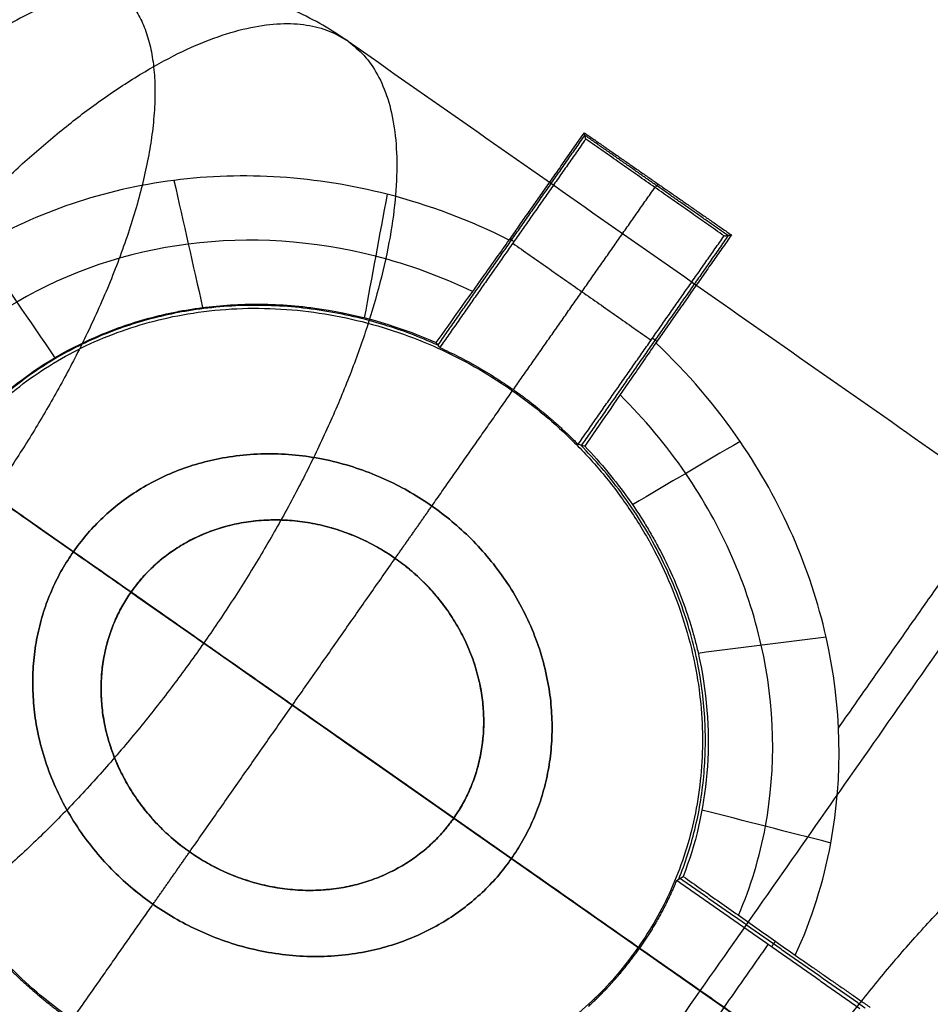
# Model space of a CAD drawing. Header units: millimetres. Extents: x -1267 to 1231, y -1283 to 1250.
# Tile 544 of 656: x -416.68 to -411.4, y -196.26 to -190.56. Entities that reach past the tile are written whole.
import ezdxf

# ---------------------------------------------------------------- set-up
doc = ezdxf.new("R2010")
doc.units = ezdxf.units.MM
doc.layers.add('Default', color=7, linetype='Continuous', true_color=0x000000)

msp = doc.modelspace()

# ---------------------------------------------------------------- linework, layer by layer
at = {"layer": 'Default'}
msp.add_line((-1180.1843, 341.1899, -435.6955), (-197.2019, -347.1018, -435.6955), dxfattribs=at)
for points, degree in [([(-976.2607, -413.645, -638.8215), (-688.6931, -2.9559, -638.8215), (-401.1255, 407.7332, -638.8215)], 2), ([(-975.4966, -412.5538, -638.2676), (-688.6931, -2.9559, -638.2676), (-401.8896, 406.6419, -638.2676)], 2), ([(-671.8497, -542.2997, -577.9155), (-423.9828, -188.3092, -577.9155), (-176.116, 165.6813, -577.9155)], 2), ([(-671.136, -540.9322, -577.3989), (-424.1465, -188.1947, -577.3989), (-177.1571, 164.5428, -577.3989)], 2), ([(-1261.5997, 141.8168, -453.3556), (-809.1524, -174.9902, -453.3556), (-356.7052, -491.7972, -453.3556)], 2), ([(-1260.125, 140.97, -453.8835), (-809.0658, -174.865, -453.8835), (-358.0066, -490.7001, -453.8835)], 2), ([(-430.6017, -524.3715, -481.8116), (-270.5261, -295.7598, -481.8116), (-110.4505, -67.1482, -481.8116)], 2), ([(-429.5536, -522.3505, -481.3465), (-270.7722, -295.5872, -481.3465), (-111.9909, -68.8238, -481.3465)], 2), ([(-389.1703, -202.9787, -408.7244), (-403.0144, -193.2849, -408.7244), (-416.8586, -183.5911, -408.7244)], 2), ([(-413.1118, -183.6184, -407.5641), (-399.2523, -193.3229, -407.5641), (-385.3928, -203.0274, -407.5641)], 2), ([(-417.9029, -183.8322, -407.5361), (-403.765, -193.7316, -407.5361), (-389.6271, -203.6311, -407.5361)], 2), ([(-412.8146, -184.0012, -409.3576), (-399.0176, -193.662, -409.3576), (-385.2206, -203.3227, -409.3576)], 2), ([(-386.6673, -204.8476, -405.2038), (-400.9161, -194.8704, -405.2038), (-415.1649, -184.8933, -405.2038)], 2), ([(-415.1649, -184.8933, -405.2038), (-414.285, -185.5299, -404.6742), (-412.5854, -186.7596, -403.6512), (-410.2225, -188.4693, -402.2288), (-408.0275, -190.0574, -400.9076), (-405.9906, -191.5312, -399.6815), (-404.1031, -192.8969, -398.5452), (-402.3601, -194.158, -397.4968), (-401.3016, -194.924, -396.8577), (-400.7944, -195.2906, -396.5606)], 3), ([(-417.5451, -185.055, -406.3479), (-403.8145, -194.6692, -406.3479), (-390.0839, -204.2835, -406.3479)], 2), ([(-416.6, -185.6968, -403.7953), (-415.7201, -186.3334, -403.2657), (-414.0206, -187.5631, -402.2426), (-411.6576, -189.2728, -400.8203), (-409.4626, -190.8609, -399.4991), (-407.4257, -192.3347, -398.273), (-405.5381, -193.7003, -397.1368), (-403.7957, -194.9617, -396.0878), (-402.7357, -195.7269, -395.4502), (-402.2351, -196.0971, -395.1466)], 3), ([(-416.0658, -186.2456, -405.4238), (-408.8271, -191.4831, -401.0665), (-401.5883, -196.7205, -396.7093)], 2), ([(-388.4402, -205.5892, -405.4238), (-402.253, -195.9174, -405.4238), (-416.0658, -186.2456, -405.4238)], 2), ([(-410.7759, -197.5555, -398.1509), (-418.062, -192.4538, -402.4891), (-425.3481, -187.352, -406.8273)], 2), ([(-414.7772, -190.6826, -391.3367), (-409.104, -194.655, -393.9953), (-403.4307, -198.6275, -396.6539)], 2), ([(-416.3113, -201.2869, -399.3186), (-412.7371, -196.1824, -399.3186), (-409.1628, -191.0778, -399.3186)], 2), ([(-411.9367, -194.6606, -401.42), (-410.6755, -192.8594, -401.42), (-409.4143, -191.0582, -401.42)], 2), ([(-413.8438, -191.8344, -402.9725), (-413.6263, -191.5237, -402.9725), (-413.4087, -191.213, -402.9725)], 2), ([(-413.4006, -191.249, -406.0967), (-413.4046, -191.231, -404.5346), (-413.4087, -191.213, -402.9725)], 2), ([(-413.4087, -191.213, -402.9725), (-412.9827, -191.5089, -402.7196), (-412.5568, -191.8047, -402.4667)], 2), ([(-414.2561, -192.4424, -404.2295), (-413.8308, -191.8349, -404.2295), (-413.4054, -191.2275, -404.2295)], 2), ([(-413.4006, -191.249, -406.0967), (-413.8234, -191.8528, -406.0967), (-414.2462, -192.4567, -406.0967)], 2), ([(-412.578, -191.8074, -404.2817), (-412.9917, -191.5177, -404.2817), (-413.4053, -191.2281, -404.2817)], 2), ([(-412.5992, -191.8101, -406.0967), (-412.9999, -191.5295, -406.0967), (-413.4006, -191.249, -406.0967)], 2), ([(-415.786, -191.4885, -403.8453), (-415.7306, -191.7341, -403.5493), (-415.6751, -191.9796, -403.2533), (-415.6197, -192.2251, -402.9573)], 3), ([(-413.8199, -192.7006, -406.0967), (-413.4099, -192.115, -406.0967), (-412.9999, -191.5295, -406.0967)], 2), ([(-412.9827, -191.5089, -402.7196), (-412.9904, -191.5198, -404.4082), (-412.9981, -191.5308, -406.0967)], 2), ([(-414.5509, -191.5689, -403.3293), (-414.5951, -191.8073, -403.0757), (-414.6393, -192.0457, -402.822), (-414.6835, -192.2842, -402.5684)], 3), ([(-414.2661, -192.4282, -402.3622), (-414.2211, -192.365, -402.4268), (-414.13, -192.2368, -402.5581), (-413.9891, -192.0388, -402.7617), (-413.8927, -191.9032, -402.9016), (-413.8438, -191.8344, -402.9725)], 3), ([(-413.8386, -191.827, -402.9725), (-413.8275, -191.8349, -404.5346), (-413.8163, -191.8427, -406.0967)], 2), ([(-413.4449, -193.0178, -406.0967), (-413.0221, -192.4139, -406.0967), (-412.5992, -191.8101, -406.0967)], 2), ([(-412.5744, -191.8069, -403.975), (-413.0001, -192.4149, -403.975), (-413.4258, -193.0228, -403.975)], 2), ([(-412.5568, -191.8047, -402.4667), (-412.7757, -192.1173, -402.4667), (-412.9945, -192.4299, -402.4667)], 2), ([(-412.5992, -191.8101, -406.0967), (-412.578, -191.8074, -404.2817), (-412.5568, -191.8047, -402.4667)], 2), ([(-416.9167, -191.8709, -404.1901), (-416.7696, -192.0859, -403.8656), (-416.6226, -192.301, -403.5412), (-416.4755, -192.516, -403.2167)], 3), ([(-413.8234, -191.8528, -406.0967), (-413.4227, -192.1334, -406.0967), (-413.0221, -192.4139, -406.0967)], 2), ([(-413.0138, -192.4021, -406.0967), (-413.0008, -192.4112, -404.2817), (-412.9878, -192.4203, -402.4667)], 2), ([(-414.2462, -192.4567, -406.0967), (-414.2528, -192.4471, -404.8519), (-414.2594, -192.4376, -403.6071), (-414.2661, -192.4282, -402.3622)], 3), ([(-412.9945, -192.4299, -402.4667), (-413.0422, -192.499, -402.3954), (-413.1363, -192.6355, -402.2549), (-413.2738, -192.835, -402.0503), (-413.3628, -192.9642, -401.9182), (-413.4068, -193.0279, -401.8532)], 3), ([(-417.767, -192.6604, -394.7616), (-412.0938, -196.6328, -397.4201), (-406.4205, -200.6053, -400.0787)], 2), ([(-413.8243, -192.7069, -407.7272), (-413.8221, -192.7037, -406.912), (-413.8199, -192.7006, -406.0967)], 2), ([(-414.2919, -193.3747, -407.7272), (-414.0581, -193.0408, -407.7272), (-413.8243, -192.7069, -407.7272)], 2), ([(-413.4068, -193.0279, -401.8532), (-413.4194, -193.0245, -403.2677), (-413.4321, -193.0211, -404.6822), (-413.4449, -193.0178, -406.0967)], 3), ([(-412.5065, -193.0004, -402.112), (-412.7141, -193.1228, -401.9574), (-412.9217, -193.2451, -401.8028), (-413.1294, -193.3674, -401.6482)], 3), ([(-417.1029, -193.1254, -407.7272), (-416.7357, -193.3826, -407.7272), (-416.3684, -193.6397, -407.7272)], 2), ([(-414.5045, -193.6782, -407.238), (-414.3982, -193.5265, -407.238), (-414.2919, -193.3747, -407.238)], 2), ([(-414.2919, -193.3747, -407.238), (-414.2919, -193.3747, -407.4826), (-414.2919, -193.3747, -407.7272)], 2), ([(-416.3684, -193.6397, -407.7272), (-416.3684, -193.6397, -407.4826), (-416.3684, -193.6397, -407.238)], 2), ([(-416.3684, -193.6397, -407.238), (-416.2014, -193.7566, -407.238), (-416.0345, -193.8735, -407.238)], 2), ([(-415.6947, -195.3781, -402.0858), (-415.0996, -194.5282, -402.0858), (-414.5045, -193.6782, -402.0858)], 2), ([(-414.5045, -193.6782, -402.0858), (-414.5045, -193.6782, -404.6619), (-414.5045, -193.6782, -407.238)], 2), ([(-416.0345, -193.8735, -402.6424), (-416.0345, -193.8735, -404.9402), (-416.0345, -193.8735, -407.238)], 2), ([(-414.1647, -195.1828, -401.5291), (-415.0996, -194.5282, -402.0858), (-416.0345, -193.8735, -402.6424)], 2), ([(-415.6132, -194.1685, -387.9119), (-407.3215, -199.9744, -391.7975), (-399.0298, -205.7803, -395.6831)], 2), ([(-412.0085, -194.1336, -401.5961), (-412.2553, -194.1651, -401.4831), (-412.5022, -194.1966, -401.37), (-412.7491, -194.2281, -401.257)], 3), ([(-411.981, -195.3269, -401.2513), (-412.2298, -195.2632, -401.1659), (-412.4785, -195.1995, -401.0806), (-412.7273, -195.1357, -400.9952)], 3), ([(-414.1647, -195.1828, -407.238), (-414.1647, -195.1828, -404.3836), (-414.1647, -195.1828, -401.5291)], 2), ([(-414.1647, -195.1828, -407.238), (-413.9977, -195.2997, -407.238), (-413.8308, -195.4166, -407.238)], 2), ([(-415.9072, -195.6816, -407.238), (-415.801, -195.5298, -407.238), (-415.6947, -195.3781, -407.238)], 2), ([(-415.6947, -195.3781, -402.0858), (-415.6947, -195.3781, -404.6619), (-415.6947, -195.3781, -407.238)], 2), ([(-413.8308, -195.4166, -407.238), (-413.8308, -195.4166, -407.4826), (-413.8308, -195.4166, -407.7272)], 2), ([(-413.8308, -195.4166, -407.7272), (-413.4635, -195.6738, -407.7272), (-413.0962, -195.9309, -407.7272)], 2), ([(-397.3767, -214.6987, -406.3479), (-411.1073, -205.0844, -406.3479), (-424.8379, -195.4701, -406.3479)], 2), ([(-397.8335, -215.3511, -407.5361), (-411.9714, -205.4516, -407.5361), (-426.1093, -195.5521, -407.5361)], 2), ([(-412.8745, -195.5433, -406.0967), (-412.8616, -195.5357, -404.3751), (-412.8488, -195.5279, -402.6534), (-412.8362, -195.5201, -400.9318)], 3), ([(-411.8132, -196.2865, -406.0967), (-412.3438, -195.9149, -406.0967), (-412.8745, -195.5433, -406.0967)], 2), ([(-411.7827, -196.2826, -403.4952), (-412.3189, -195.9072, -403.4952), (-412.8551, -195.5317, -403.4952)], 2), ([(-412.8362, -195.5201, -400.9318), (-412.7672, -195.5687, -400.9548), (-412.6272, -195.6672, -401.0017), (-412.4106, -195.8195, -401.0751), (-412.2621, -195.924, -401.1259), (-412.1868, -195.9769, -401.1517)], 3), ([(-416.3748, -196.3494, -407.7272), (-416.141, -196.0155, -407.7272), (-415.9072, -195.6816, -407.7272)], 2), ([(-415.9072, -195.6816, -407.238), (-415.9072, -195.6816, -407.4826), (-415.9072, -195.6816, -407.7272)], 2), ([(-412.3025, -195.8955, -401.1121), (-412.3139, -195.9117, -403.6044), (-412.3252, -195.9279, -406.0967)], 2), ([(-413.0892, -195.9358, -406.0967), (-413.0927, -195.9334, -406.912), (-413.0962, -195.9309, -407.7272)], 2), ([(-413.0892, -195.9358, -406.0967), (-412.5787, -196.2933, -406.0967), (-412.0682, -196.6507, -406.0967)], 2), ([(-412.8539, -196.6434, -406.0967), (-412.5989, -196.2792, -406.0967), (-412.3438, -195.9149, -406.0967)], 2), ([(-412.1868, -195.9769, -401.1517), (-411.9696, -196.1278, -401.0227), (-411.7523, -196.2787, -400.8936)], 2), ([(-409.2253, -206.0802, -395.1466), (-409.7375, -205.7411, -395.4461), (-410.8083, -205.0141, -396.0773), (-412.5819, -203.8133, -397.1218), (-414.5124, -202.5055, -398.259), (-416.6, -201.0914, -399.4886), (-418.85, -199.5673, -400.814), (-421.271, -197.9274, -402.24), (-423.011, -196.7487, -403.2649), (-423.9115, -196.1387, -403.7953)], 3), ([(-407.2565, -204.0912, -396.6539), (-412.9297, -200.1188, -393.9953), (-418.603, -196.1463, -391.3367)], 2)]:
    msp.add_open_spline(points, degree=degree, dxfattribs=at)
for points, degree, knots in [([(-197.2019, -347.1018, -417.2821), (-220.3956, -330.8613, -439.9752), (-291.2553, -281.2449, -502.4643), (-454.2709, -167.1001, -605.6749), (-598.9098, -65.8229, -638.8215), (-688.6931, -2.9559, -638.8215)], 3, [2.41548, 2.41548, 2.41548, 2.41548, 70.396144, 198.636056, 404.995527, 404.995527, 404.995527, 404.995527]), ([(-198.4949, -346.1964, -417.8359), (-221.3791, -330.1727, -440.1585), (-291.8903, -280.8002, -502.2417), (-454.4212, -166.9949, -605.1442), (-598.9662, -65.7834, -638.2676), (-688.6931, -2.9559, -638.2676)], 3, [2.408267, 2.408267, 2.408267, 2.408267, 69.367076, 197.537893, 403.786179, 403.786179, 403.786179, 403.786179]), ([(-412.8424, -182.1396, -409.1092), (-413.314, -182.0202, -409.1092), (-414.2784, -181.8183, -409.1092), (-415.7711, -181.638, -409.1092), (-417.5287, -181.6698, -409.1092), (-419.4208, -182.0192, -409.1092), (-421.0421, -182.5559, -409.1092), (-422.3809, -183.1909, -409.1092), (-423.4618, -183.8554, -409.1092), (-424.3743, -184.5642, -409.1092), (-425.1594, -185.3177, -409.1092), (-425.7815, -186.0287, -409.1092), (-426.2837, -186.6997, -409.1092), (-426.7423, -187.4014, -409.1092), (-427.1972, -188.2292, -409.1092), (-427.6358, -189.2239, -409.1092), (-427.9888, -190.3215, -409.1092), (-428.2434, -191.563, -409.1092), (-428.3823, -193.0388, -409.1092), (-428.3188, -195.1969, -409.1092), (-427.9116, -197.1257, -409.1092), (-427.254, -198.7773, -409.1092), (-426.5161, -200.0816, -409.1092), (-425.969, -200.8864, -409.1092)], 5, [0, 0, 0, 0, 0, 0, 1.381713, 2.763425, 4.145136, 4.835992, 5.526848, 6.606181, 7.685515, 8.764849, 9.304516, 9.844182, 10.386435, 10.928687, 12.013191, 13.097695, 14.1822, 14.876221, 15.570241, 16.958283, 19.734368, 19.734368, 19.734368, 19.734368, 19.734368, 19.734368]), ([(-425.9661, -200.7922, -408.749), (-426.5093, -199.9953, -408.7722), (-427.2422, -198.705, -408.8096), (-427.8956, -197.0733, -408.8578), (-428.3031, -195.1667, -408.9153), (-428.3705, -193.031, -408.971), (-428.236, -191.5674, -409.0029), (-427.9853, -190.3306, -409.0241), (-427.6341, -189.2324, -409.0358), (-427.1956, -188.235, -409.0414), (-426.7396, -187.4044, -409.0439), (-426.2805, -186.7019, -409.0449), (-425.7778, -186.0303, -409.045), (-425.1534, -185.3171, -409.0437), (-424.3656, -184.5626, -409.0388), (-423.4518, -183.8551, -409.0267), (-422.3741, -183.1959, -409.0036), (-421.0459, -182.5697, -408.9682), (-419.4414, -182.0431, -408.9189), (-417.5713, -181.7034, -408.857), (-415.8342, -181.678, -408.7996), (-414.3591, -181.8607, -408.7538), (-413.405, -182.0636, -408.7247), (-412.9381, -182.1834, -408.7104)], 5, [0.0000267, 0.0000267, 0.0000267, 0.0000267, 0.0000267, 0.0000267, 0.1406726, 0.2110088, 0.246177, 0.2813451, 0.3363002, 0.3912553, 0.4462105, 0.473688, 0.5011656, 0.5285121, 0.5558587, 0.6105518, 0.6652449, 0.719938, 0.7549457, 0.7899535, 0.859969, 0.9299845, 1, 1, 1, 1, 1, 1]), ([(-425.9554, -200.6014, -408.4371), (-426.4892, -199.8206, -408.4685), (-427.2117, -198.5589, -408.5257), (-427.8601, -196.9677, -408.6102), (-428.2717, -195.1073, -408.7196), (-428.35, -193.0157, -408.8298), (-428.2248, -191.5755, -408.8944), (-427.9818, -190.349, -408.9376), (-427.6345, -189.2505, -408.9616), (-427.1961, -188.2478, -408.9729), (-426.7378, -187.411, -408.9776), (-426.2765, -186.7047, -408.979), (-425.7711, -186.0296, -408.9788), (-425.1417, -185.3119, -408.9754), (-424.3489, -184.5555, -408.9647), (-423.4336, -183.8513, -408.9402), (-422.3629, -183.2027, -408.8947), (-421.0538, -182.5937, -408.8263), (-419.48, -182.0882, -408.7332), (-417.651, -181.7702, -408.6202), (-415.9535, -181.7592, -408.5217), (-414.5117, -181.9474, -408.4509), (-413.5775, -182.151, -408.4097), (-413.12, -182.2704, -408.3907)], 5, [0, 0, 0, 0, 0, 0, 0.1406726, 0.2110088, 0.246177, 0.2813451, 0.3363002, 0.3912553, 0.4462105, 0.473688, 0.5011656, 0.5285121, 0.5558587, 0.6105518, 0.6652449, 0.719938, 0.7549457, 0.7899535, 0.859969, 0.9299845, 1, 1, 1, 1, 1, 1]), ([(-425.936, -200.3585, -408.1864), (-426.4557, -199.5969, -408.2152), (-427.1636, -198.3707, -408.2778), (-427.8068, -196.8311, -408.3845), (-428.2263, -195.0308, -408.5334), (-428.3214, -192.9961, -408.6895), (-428.2098, -191.5859, -408.7833), (-427.9774, -190.3729, -408.8478), (-427.6354, -189.2746, -408.8848), (-427.1974, -188.2651, -408.903), (-426.736, -187.42, -408.9103), (-426.2716, -186.7082, -408.9122), (-425.7624, -186.028, -408.9112), (-425.1267, -185.3043, -408.9046), (-424.3278, -184.5456, -408.8868), (-423.4109, -183.8462, -408.8491), (-422.3488, -183.212, -408.7827), (-421.0624, -182.6259, -408.686), (-419.5251, -182.1487, -408.558), (-417.7454, -181.8599, -408.408), (-416.0949, -181.867, -408.285), (-414.6918, -182.06, -408.2057), (-413.7807, -182.262, -408.1648), (-413.3339, -182.3794, -408.1473)], 5, [0.0000126, 0.0000126, 0.0000126, 0.0000126, 0.0000126, 0.0000126, 0.1406726, 0.2110088, 0.246177, 0.2813451, 0.3363002, 0.3912553, 0.4462105, 0.473688, 0.5011656, 0.5285121, 0.5558587, 0.6105518, 0.6652449, 0.719938, 0.7549457, 0.7899535, 0.859969, 0.9299845, 1, 1, 1, 1, 1, 1]), ([(-425.9048, -200.0885, -407.9839), (-426.4091, -199.3481, -408.0047), (-427.1013, -198.1612, -408.0641), (-427.7404, -196.6789, -408.1824), (-428.1705, -194.9459, -408.3592), (-428.2865, -192.9746, -408.5518), (-428.191, -191.5976, -408.6706), (-427.9712, -190.3997, -408.7551), (-427.6356, -189.3017, -408.8058), (-427.1982, -188.2847, -408.8319), (-426.7336, -187.4305, -408.8426), (-426.2657, -186.7123, -408.8452), (-425.7523, -186.0262, -408.8429), (-425.1099, -185.2962, -408.8325), (-424.3042, -184.5351, -408.8062), (-423.3855, -183.8416, -408.7547), (-422.3325, -183.2242, -408.669), (-421.0703, -182.6644, -408.5486), (-419.572, -182.2197, -408.3937), (-417.8449, -181.9644, -408.2181), (-416.2448, -181.9917, -408.0822), (-414.8826, -182.1896, -408.0042), (-413.9959, -182.3889, -407.9698), (-413.5605, -182.5034, -407.9571)], 5, [0, 0, 0, 0, 0, 0, 0.1406726, 0.2110088, 0.246177, 0.2813451, 0.3363002, 0.3912553, 0.4462105, 0.473688, 0.5011656, 0.5285121, 0.5558587, 0.6105518, 0.6652449, 0.719938, 0.7549457, 0.7899535, 0.859969, 0.9299845, 1, 1, 1, 1, 1, 1]), ([(-425.8077, -199.528, -407.6974), (-426.2885, -198.8353, -407.6933), (-426.9571, -197.7336, -407.7298), (-427.5926, -196.371, -407.8466), (-428.0455, -194.7762, -408.0492), (-428.2044, -192.9325, -408.2891), (-428.1424, -191.6219, -408.4458), (-427.9495, -190.4536, -408.5652), (-427.6288, -189.3558, -408.6442), (-427.1946, -188.324, -408.689), (-426.7254, -187.4523, -408.7085), (-426.2517, -186.7222, -408.7127), (-425.7305, -186.0257, -408.7077), (-425.0746, -185.2843, -408.6873), (-424.2552, -184.5206, -408.6414), (-423.3316, -183.8405, -408.5614), (-422.2957, -183.258, -408.4417), (-421.081, -182.7519, -408.2856), (-419.661, -182.3733, -408.0971), (-418.0406, -182.1867, -407.8972), (-416.544, -182.2583, -407.7599), (-415.2663, -182.4722, -407.7012), (-414.4304, -182.6718, -407.6889), (-414.0187, -182.784, -407.6895)], 5, [0, 0, 0, 0, 0, 0, 0.1406726, 0.2110088, 0.246177, 0.2813451, 0.3363002, 0.3912553, 0.4462105, 0.473688, 0.5011656, 0.5285121, 0.5558587, 0.6105518, 0.6652449, 0.719938, 0.7549457, 0.7899535, 0.859969, 0.9299845, 1, 1, 1, 1, 1, 1]), ([(-414.4924, -183.1227, -407.527), (-414.8759, -182.9976, -407.5042), (-415.6534, -182.7723, -407.478), (-416.8387, -182.5183, -407.4964), (-418.2268, -182.3956, -407.6157), (-419.7401, -182.5204, -407.824), (-421.0844, -182.8434, -408.0358), (-422.2552, -183.3045, -408.2215), (-423.2775, -183.8565, -408.3723), (-424.2081, -184.5224, -408.48), (-425.0412, -185.2844, -408.5457), (-425.7085, -186.0318, -408.5761), (-426.2347, -186.734, -408.5842), (-426.7109, -187.4717, -408.5781), (-427.1806, -188.3572, -408.5498), (-427.6073, -189.4018, -408.4863), (-427.9116, -190.5011, -408.3798), (-428.0804, -191.6451, -408.2284), (-428.1158, -192.8968, -408.0398), (-427.9252, -194.6222, -407.7662), (-427.4551, -196.0816, -407.5563), (-426.8122, -197.3167, -407.4629), (-426.1392, -198.3142, -407.4742), (-425.6539, -198.9408, -407.5225)], 5, [-17.307135, -17.307135, -17.307135, -17.307135, -17.307135, -17.307135, -16.095367, -14.883599, -13.671832, -13.065948, -12.460064, -11.513483, -10.566902, -9.620321, -9.147031, -8.67374, -8.198182, -7.722625, -6.771509, -5.820393, -4.869278, -4.260618, -3.651958, -2.434639, 0, 0, 0, 0, 0, 0]), ([(-425.5441, -198.6157, -407.425), (-426.0479, -198.0365, -407.3533), (-426.7392, -197.1066, -407.3174), (-427.3923, -195.9433, -407.4009), (-427.8682, -194.5525, -407.6175), (-428.0685, -192.8821, -407.9112), (-428.0426, -191.6562, -408.1172), (-427.8843, -190.5215, -408.2855), (-427.5889, -189.4204, -408.4059), (-427.1681, -188.3704, -408.4786), (-426.7004, -187.4801, -408.5113), (-426.2248, -186.741, -408.5182), (-425.6975, -186.0385, -408.5088), (-425.0254, -185.2908, -408.4735), (-424.1855, -184.5319, -408.3981), (-423.2502, -183.8734, -408.2763), (-422.2328, -183.3343, -408.109), (-421.0826, -182.8911, -407.9065), (-419.776, -182.5905, -407.6802), (-418.3184, -182.4939, -407.4645), (-416.9903, -182.6484, -407.3523), (-415.8597, -182.9389, -407.354), (-415.119, -183.1941, -407.4007), (-414.7538, -183.3357, -407.4354)], 5, [0.0000356, 0.0000356, 0.0000356, 0.0000356, 0.0000356, 0.0000356, 0.1406726, 0.2110088, 0.246177, 0.2813451, 0.3363002, 0.3912553, 0.4462105, 0.473688, 0.5011656, 0.5285121, 0.5558587, 0.6105518, 0.6652449, 0.719938, 0.7549457, 0.7899535, 0.859969, 0.9299845, 1.0000242, 1.0000242, 1.0000242, 1.0000242, 1.0000242, 1.0000242]), ([(-425.4179, -198.2947, -407.2603), (-425.9517, -197.7707, -407.1861), (-426.6732, -196.9153, -407.1502), (-427.3407, -195.824, -407.2407), (-427.8192, -194.4956, -407.4719), (-428.0229, -192.8715, -407.7876), (-428.0025, -191.6658, -408.0109), (-427.8524, -190.5369, -408.1954), (-427.5656, -189.4332, -408.3292), (-427.152, -188.3791, -408.4111), (-426.6881, -187.4863, -408.4483), (-426.2146, -186.7482, -408.4562), (-425.6878, -186.0477, -408.4455), (-425.0123, -185.3023, -408.4054), (-424.1662, -184.5482, -408.3205), (-423.2255, -183.8965, -408.185), (-422.2108, -183.3669, -408.0014), (-421.0777, -182.936, -407.7818), (-419.8049, -182.6511, -407.5386), (-418.4005, -182.5776, -407.3083), (-417.1327, -182.7657, -407.1888), (-416.0603, -183.1032, -407.1898), (-415.3607, -183.3995, -407.2388), (-415.0167, -183.5643, -407.2752)], 5, [0.0001149, 0.0001149, 0.0001149, 0.0001149, 0.0001149, 0.0001149, 0.1406726, 0.2110088, 0.246177, 0.2813451, 0.3363002, 0.3912553, 0.4462105, 0.473688, 0.5011656, 0.5285121, 0.5558587, 0.6105518, 0.6652449, 0.719938, 0.7549457, 0.7899535, 0.859969, 0.9299845, 0.9998626, 0.9998626, 0.9998626, 0.9998626, 0.9998626, 0.9998626]), ([(-425.15, -197.7517, -406.7309), (-425.7449, -197.3306, -406.7264), (-426.5284, -196.6103, -406.7752), (-427.2281, -195.6416, -406.9313), (-427.7163, -194.4132, -407.2063), (-427.9301, -192.8585, -407.5609), (-427.9214, -191.6817, -407.8115), (-427.7872, -190.5589, -408.0236), (-427.5169, -189.4498, -408.1839), (-427.1173, -188.3903, -408.2861), (-426.6617, -187.4958, -408.3336), (-426.1939, -186.7626, -408.3442), (-425.6699, -186.069, -408.3308), (-424.9902, -185.3302, -408.2802), (-424.1341, -184.5867, -408.1748), (-423.1826, -183.9479, -408.0122), (-422.1688, -183.4351, -407.8001), (-421.0602, -183.0255, -407.5521), (-419.8393, -182.7681, -407.2771), (-418.519, -182.7364, -407.0046), (-417.3519, -182.9888, -406.8275), (-416.3818, -183.419, -406.7539), (-415.7563, -183.7979, -406.7406), (-415.4505, -184.0099, -406.7428)], 5, [0.0000288, 0.0000288, 0.0000288, 0.0000288, 0.0000288, 0.0000288, 0.1406726, 0.2110088, 0.246177, 0.2813451, 0.3363002, 0.3912553, 0.4462105, 0.473688, 0.5011656, 0.5285121, 0.5558587, 0.6105518, 0.6652449, 0.719938, 0.7549457, 0.7899535, 0.859969, 0.9299845, 0.9999795, 0.9999795, 0.9999795, 0.9999795, 0.9999795, 0.9999795]), ([(-424.9561, -197.4215, -406.0563), (-425.5642, -197.05, -406.1744), (-426.3596, -196.4005, -406.3668), (-427.0702, -195.505, -406.6231), (-427.5749, -194.3467, -406.9494), (-427.818, -192.8477, -407.336), (-427.8339, -191.697, -407.6068), (-427.7229, -190.5817, -407.8419), (-427.4698, -189.4697, -408.0275), (-427.0816, -188.4064, -408.1505), (-426.6316, -187.5102, -408.2094), (-426.168, -186.7808, -408.2229), (-425.6461, -186.0923, -408.2067), (-424.9627, -185.3579, -408.1451), (-424.0988, -184.6233, -408.0189), (-423.1386, -183.9993, -407.8305), (-422.1246, -183.5106, -407.5943), (-421.0337, -183.1333, -407.3243), (-419.8492, -182.9136, -407.0216), (-418.5864, -182.9232, -406.7005), (-417.4848, -183.2114, -406.4367), (-416.5761, -183.6766, -406.236), (-415.9929, -184.0824, -406.1118), (-415.7083, -184.309, -406.0519)], 5, [0.0000431, 0.0000431, 0.0000431, 0.0000431, 0.0000431, 0.0000431, 0.1406726, 0.2110088, 0.246177, 0.2813451, 0.3363002, 0.3912553, 0.4462105, 0.473688, 0.5011656, 0.5285121, 0.5558587, 0.6105518, 0.6652449, 0.719938, 0.7549457, 0.7899535, 0.859969, 0.9299845, 0.9999225, 0.9999225, 0.9999225, 0.9999225, 0.9999225, 0.9999225]), ([(-424.9022, -197.3393, -405.7324), (-425.4992, -196.9696, -405.9001), (-426.2806, -196.3287, -406.152), (-426.9846, -195.4506, -406.4533), (-427.4939, -194.3174, -406.807), (-427.753, -192.8427, -407.2133), (-427.7833, -191.7051, -407.4962), (-427.6856, -190.5944, -407.7431), (-427.442, -189.4819, -407.9401), (-427.0597, -188.4172, -408.0721), (-426.6124, -187.5203, -408.1357), (-426.1508, -186.7928, -408.1505), (-425.63, -186.1069, -408.1333), (-424.9449, -185.3747, -408.0672), (-424.0775, -184.6451, -407.9321), (-423.1135, -184.0299, -407.7321), (-422.0996, -183.5552, -407.4836), (-421.0166, -183.1959, -407.2006), (-419.8471, -182.9948, -406.8812), (-418.6056, -183.0193, -406.534), (-417.5239, -183.3101, -406.23), (-416.6288, -183.7683, -405.9755), (-416.0521, -184.1654, -405.806), (-415.7699, -184.3869, -405.721)], 5, [-0.0000008, -0.0000008, -0.0000008, -0.0000008, -0.0000008, -0.0000008, 0.1406726, 0.2110088, 0.246177, 0.2813451, 0.3363002, 0.3912553, 0.4462105, 0.473688, 0.5011656, 0.5285121, 0.5558587, 0.6105518, 0.6652449, 0.719938, 0.7549457, 0.7899535, 0.859969, 0.9299845, 0.999938, 0.999938, 0.999938, 0.999938, 0.999938, 0.999938]), ([(-424.8741, -197.2964, -405.4494), (-425.4555, -196.9193, -405.647), (-426.2167, -196.2757, -405.9374), (-426.9071, -195.4062, -406.2733), (-427.4146, -194.2925, -406.6541), (-427.685, -192.839, -407.0846), (-427.7276, -191.7131, -407.3825), (-427.6424, -190.6065, -407.6424), (-427.4087, -189.4936, -407.8501), (-427.0333, -188.4281, -407.9896), (-426.5896, -187.5314, -408.057), (-426.1309, -186.8068, -408.0728), (-425.6117, -186.1245, -408.0547), (-424.9255, -185.3959, -407.985), (-424.0549, -184.6726, -407.8425), (-423.0871, -184.0667, -407.6317), (-422.0728, -183.6052, -407.3699), (-420.9969, -183.2614, -407.0715), (-419.8407, -183.0741, -406.7325), (-418.6169, -183.1058, -406.3589), (-417.5494, -183.3905, -406.0231), (-416.6601, -183.8327, -405.7322), (-416.0833, -184.2147, -405.5345), (-415.7998, -184.4277, -405.4342)], 5, [-15.790386, -15.790386, -15.790386, -15.790386, -15.790386, -15.790386, -13.569112, -12.458475, -11.903157, -11.347838, -10.480076, -9.612313, -8.744551, -8.31067, -7.876788, -7.444976, -7.013163, -6.149538, -5.285913, -4.422287, -3.869501, -3.316716, -2.211144, -1.105572, 0, 0, 0, 0, 0, 0]), ([(-424.8289, -197.229, -405.0663), (-425.3867, -196.8414, -405.2922), (-426.1162, -196.1946, -405.6209), (-426.7832, -195.3389, -405.9955), (-427.2843, -194.2553, -406.4112), (-427.5691, -192.8342, -406.8762), (-427.6296, -191.7263, -407.1968), (-427.564, -190.6259, -407.4764), (-427.3465, -189.5127, -407.7001), (-426.983, -188.447, -407.8504), (-426.5463, -187.5519, -407.9232), (-426.0929, -186.8333, -407.9403), (-425.5774, -186.1584, -407.9211), (-424.8901, -185.4371, -407.8461), (-424.0149, -184.7253, -407.6928), (-423.0411, -184.135, -407.4661), (-422.0262, -183.6942, -407.1847), (-420.9614, -183.3732, -406.8637), (-419.8263, -183.205, -406.4975), (-418.6315, -183.2447, -406.0904), (-417.588, -183.5166, -405.7185), (-416.7097, -183.9325, -405.39), (-416.1343, -184.2903, -405.1645), (-415.8499, -184.4898, -405.0496)], 5, [0, 0, 0, 0, 0, 0, 0.1406726, 0.2110088, 0.246177, 0.2813451, 0.3363002, 0.3912553, 0.4462105, 0.473688, 0.5011656, 0.5285121, 0.5558587, 0.6105518, 0.6652449, 0.719938, 0.7549457, 0.7899535, 0.859969, 0.9299845, 0.9999221, 0.9999221, 0.9999221, 0.9999221, 0.9999221, 0.9999221]), ([(-424.7552, -197.1226, -404.7467), (-425.2935, -196.7349, -404.9945), (-425.9962, -196.0971, -405.3511), (-426.6436, -195.264, -405.7511), (-427.141, -194.2154, -406.1866), (-427.4416, -192.8292, -406.6718), (-427.5202, -191.7406, -407.0066), (-427.4739, -190.6476, -407.3003), (-427.2723, -189.5355, -407.5367), (-426.9208, -188.4711, -407.6963), (-426.4914, -187.5791, -407.7737), (-426.0439, -186.8676, -407.7921), (-425.5326, -186.201, -407.7718), (-424.8454, -185.488, -407.6924), (-423.9671, -184.7886, -407.5301), (-422.9887, -184.2143, -407.2909), (-421.9742, -183.7944, -406.9956), (-420.9216, -183.4969, -406.6606), (-419.8092, -183.349, -406.2788), (-418.646, -183.3998, -405.8524), (-417.6322, -183.6649, -405.4572), (-416.7734, -184.0627, -405.1015), (-416.207, -184.404, -404.8544), (-415.9256, -184.5944, -404.7278)], 5, [0, 0, 0, 0, 0, 0, 0.140673, 0.211009, 0.246177, 0.281345, 0.3363, 0.391255, 0.44621, 0.473688, 0.501166, 0.528512, 0.555859, 0.610552, 0.665245, 0.719938, 0.754946, 0.789953, 0.859969, 0.929984, 1, 1, 1, 1, 1, 1]), ([(-424.551, -196.8489, -404.2653), (-425.0571, -196.477, -404.5373), (-425.714, -195.8754, -404.9218), (-426.3248, -195.1, -405.3419), (-426.8136, -194.1282, -405.786), (-427.1398, -192.8186, -406.2774), (-427.2492, -191.7741, -406.6172), (-427.2365, -190.7028, -406.9192), (-427.0633, -189.6011, -407.1647), (-426.7345, -188.5477, -407.3316), (-426.3209, -187.6688, -407.413), (-425.8878, -186.9768, -407.4327), (-425.3888, -186.3313, -407.412), (-424.7076, -185.6392, -407.3296), (-423.8309, -184.9672, -407.1608), (-422.8521, -184.425, -406.9131), (-421.8468, -184.0446, -406.6102), (-420.8259, -183.79, -406.2707), (-419.7655, -183.6791, -405.8846), (-418.6739, -183.7503, -405.4504), (-417.7298, -184.0062, -405.0389), (-416.9249, -184.3783, -404.6571), (-416.3894, -184.6968, -404.3871), (-416.1216, -184.8749, -404.2474)], 5, [0, 0, 0, 0, 0, 0, 0.140673, 0.211009, 0.246177, 0.281345, 0.3363, 0.391255, 0.44621, 0.473688, 0.501166, 0.528512, 0.555859, 0.610552, 0.665245, 0.719938, 0.754946, 0.789953, 0.859969, 0.929984, 1, 1, 1, 1, 1, 1]), ([(-423.9115, -196.1387, -403.7953), (-424.2966, -195.8778, -404.0222), (-424.9557, -195.326, -404.4398), (-425.6883, -194.3992, -404.9918), (-426.1168, -193.5171, -405.4098), (-426.3514, -192.7214, -405.7261), (-426.492, -191.9554, -405.9966), (-426.5435, -190.9482, -406.2989), (-426.3911, -189.6924, -406.5893), (-426.0656, -188.6529, -406.7501), (-425.6896, -187.8794, -406.8163), (-425.358, -187.3465, -406.8329), (-424.9711, -186.8529, -406.8164), (-424.3747, -186.2363, -406.7506), (-423.5087, -185.5759, -406.5894), (-422.3774, -185.0036, -406.2975), (-421.412, -184.7056, -405.9951), (-420.6457, -184.5725, -405.7262), (-419.8229, -184.5161, -405.4132), (-418.8556, -184.6115, -405.0001), (-417.7366, -184.9811, -404.4496), (-416.9853, -185.418, -404.0272), (-416.6, -185.6968, -403.7953)], 3, [-13.497699, -13.497699, -13.497699, -13.497699, -12.548321, -11.598943, -10.649565, -10.174876, -9.700187, -8.95842, -8.216652, -7.474885, -7.104001, -6.733117, -6.364001, -5.994886, -5.256655, -4.518424, -3.780193, -3.307669, -2.835145, -1.890096, -0.945048, 0, 0, 0, 0]), ([(-415.8306, -184.9765, -404.2007), (-414.9812, -185.5911, -403.6894), (-413.343, -186.7763, -402.7033), (-410.9727, -188.4913, -401.2766), (-408.7723, -190.0834, -399.952), (-406.7314, -191.5601, -398.7236), (-404.8415, -192.9274, -397.5859), (-403.1035, -194.1853, -396.5399), (-401.9912, -194.9894, -395.8699), (-401.4577, -195.3777, -395.5506), (-401.4576, -195.3777, -395.5506)], 3, [0, 0, 0, 0, 0.177362, 0.342034, 0.494914, 0.636782, 0.768207, 0.889391, 1, 1.000006, 1.000006, 1.000006, 1.000006]), ([(-413.8438, -191.8344, -402.9725), (-414.0702, -191.7206, -403.0949), (-414.7077, -191.4807, -403.4166), (-415.8039, -191.4094, -403.8746), (-416.8109, -191.75, -404.1816), (-417.3095, -192.1377, -404.2723), (-417.4751, -192.3045, -404.2919)], 3, [-2.689961, -2.689961, -2.689961, -2.689961, -2.189661, -1.348818, -0.507974, 0, 0, 0, 0]), ([(-414.0557, -192.1324, -402.6655), (-414.2366, -192.0461, -402.7619), (-414.7771, -191.8493, -403.033), (-415.7184, -191.788, -403.4261), (-416.583, -192.0804, -403.6898), (-417.0087, -192.403, -403.7696), (-417.1433, -192.5319, -403.7874)], 3, [0.5579957, 0.5579957, 0.5579957, 0.5579957, 0.625, 0.75, 0.875, 0.9431128, 0.9431128, 0.9431128, 0.9431128]), ([(-416.8099, -192.7605, -403.2818), (-416.6614, -192.6275, -403.2598), (-416.4889, -192.5117, -403.223), (-416.1994, -192.3756, -403.1458), (-416.0978, -192.3365, -403.1163), (-415.939, -192.2886, -403.0666), (-415.858, -192.2673, -403.0404), (-415.7748, -192.2503, -403.012), (-415.7188, -192.24, -402.9927), (-415.6888, -192.235, -402.9821), (-415.5563, -192.2154, -402.9349), (-415.445, -192.2063, -402.8931), (-415.2714, -192.2049, -402.8244), (-415.2124, -192.2064, -402.8005), (-415.1225, -192.2121, -402.7631), (-415.0772, -192.2158, -402.7441), (-415.0314, -192.2208, -402.7245), (-415.0008, -192.2244, -402.7113), (-414.9831, -192.2266, -402.7036), (-414.7603, -192.257, -402.6065), (-414.5203, -192.3162, -402.4946), (-414.2661, -192.4282, -402.3622)], 3, [0, 0, 0, 0, 0.460735, 0.460735, 0.691102, 0.691102, 0.806286, 0.863877, 0.863877, 0.921469, 0.921469, 1.151837, 1.151837, 1.26702, 1.26702, 1.324612, 1.353408, 1.353408, 1.382204, 1.382204, 1.842939, 1.842939, 1.842939, 1.842939]), ([(-412.1868, -195.9769, -401.1517), (-412.0922, -195.771, -401.1715), (-411.9038, -195.1773, -401.2623), (-411.928, -194.1233, -401.5668), (-412.3694, -193.119, -402.0241), (-412.8114, -192.6029, -402.3451), (-412.9945, -192.4299, -402.4667)], 3, [-2.669361, -2.669361, -2.669361, -2.669361, -2.179511, -1.33849, -0.497468, 0, 0, 0, 0]), ([(-412.5158, -195.7455, -401.0395), (-412.4452, -195.581, -401.0573), (-412.2923, -195.0772, -401.1372), (-412.313, -194.1725, -401.3986), (-412.6919, -193.3103, -401.7911), (-413.0604, -192.8707, -402.0613), (-413.2021, -192.731, -402.157)], 3, [0.0595967, 0.0595967, 0.0595967, 0.0595967, 0.125, 0.25, 0.375, 0.4415029, 0.4415029, 0.4415029, 0.4415029]), ([(-413.4068, -193.0279, -401.8532), (-413.3101, -193.1282, -401.7868), (-413.2274, -193.2295, -401.7257), (-413.1213, -193.3781, -401.6421), (-413.0889, -193.4271, -401.6156), (-413.0445, -193.4991, -401.5777), (-413.0233, -193.5348, -401.5593), (-413.0035, -193.57, -401.5416), (-412.9906, -193.5932, -401.53), (-412.9855, -193.6027, -401.5254), (-412.9201, -193.7255, -401.4651), (-412.8718, -193.8352, -401.4154), (-412.8131, -193.9978, -401.3468), (-412.7958, -194.0517, -401.3249), (-412.773, -194.1319, -401.2935), (-412.7659, -194.1585, -401.2832), (-412.7528, -194.2114, -401.2633), (-412.7472, -194.2359, -401.2542), (-412.6464, -194.7126, -401.0813), (-412.692, -195.151, -400.9772), (-412.8362, -195.5201, -400.9318)], 3, [-1.844808, -1.844808, -1.844808, -1.844808, -1.614207, -1.614207, -1.498906, -1.498906, -1.441256, -1.412431, -1.412431, -1.383606, -1.383606, -1.153005, -1.153005, -1.037704, -1.037704, -0.980054, -0.980054, -0.922404, -0.922404, 0, 0, 0, 0]), ([(-414.1647, -195.1828, -401.5291), (-414.0909, -195.0774, -401.5291), (-414.0368, -194.9536, -401.5427), (-413.9968, -194.7508, -401.5835), (-413.9904, -194.6805, -401.6004), (-413.992, -194.5727, -401.631), (-413.9944, -194.5364, -401.6421), (-414.0009, -194.4816, -401.6599), (-414.0036, -194.4633, -401.666), (-414.0099, -194.4267, -401.6788), (-414.014, -194.4062, -401.6862), (-414.0323, -194.3255, -401.7161), (-414.0537, -194.2577, -401.7438), (-414.099, -194.1538, -401.791), (-414.1163, -194.1188, -401.8076), (-414.1457, -194.0663, -401.834), (-414.1614, -194.04, -401.8476), (-414.1812, -194.0094, -401.864), (-414.19, -193.9963, -401.8712), (-414.196, -193.9876, -401.876), (-414.2004, -193.9812, -401.8796), (-414.2553, -193.9035, -401.9231), (-414.3461, -193.7891, -401.9915), (-414.5836, -193.6228, -402.1329), (-414.6587, -193.5837, -402.1736), (-414.7569, -193.5411, -402.2248), (-414.7874, -193.5295, -402.2403), (-414.8291, -193.5153, -402.261), (-414.8489, -193.5089, -402.2707), (-414.8703, -193.5026, -402.2811), (-414.879, -193.5001, -402.2853), (-414.8848, -193.4985, -402.288), (-414.8852, -193.4983, -402.2882), (-414.9724, -193.4746, -402.3296), (-415.0522, -193.4622, -402.3648), (-415.1653, -193.4552, -402.412), (-415.202, -193.4548, -402.4268), (-415.2551, -193.4566, -402.4476), (-415.2725, -193.4576, -402.4543), (-415.3066, -193.4604, -402.4672), (-415.3212, -193.4619, -402.4726), (-415.638, -193.5023, -402.5881), (-415.8869, -193.6627, -402.6424), (-416.0345, -193.8735, -402.6424)], 3, [-2.346109, -2.346109, -2.346109, -2.346109, -2.052846, -2.052846, -1.906214, -1.906214, -1.832898, -1.832898, -1.79624, -1.79624, -1.759582, -1.759582, -1.61295, -1.61295, -1.539634, -1.539634, -1.502976, -1.484647, -1.475483, -1.475483, -1.466318, -1.466318, -1.173055, -1.173055, -1.026423, -1.026423, -0.953107, -0.953107, -0.916449, -0.89812, -0.888956, -0.888956, -0.879791, -0.879791, -0.733159, -0.733159, -0.659843, -0.659843, -0.623185, -0.623185, -0.586527, -0.586527, 0, 0, 0, 0]), ([(-416.0345, -193.8735, -402.6424), (-416.1083, -193.9789, -402.6424), (-416.1624, -194.1027, -402.6288), (-416.2023, -194.3055, -402.5881), (-416.2088, -194.3759, -402.5711), (-416.2072, -194.4837, -402.5405), (-416.2047, -194.52, -402.5295), (-416.1982, -194.5747, -402.5117), (-416.1955, -194.593, -402.5055), (-416.1892, -194.6296, -402.4928), (-416.1851, -194.6501, -402.4854), (-416.1669, -194.7308, -402.4555), (-416.1454, -194.7986, -402.4278), (-416.1001, -194.9025, -402.3806), (-416.0829, -194.9375, -402.3639), (-416.0534, -194.9901, -402.3375), (-416.0378, -195.0163, -402.324), (-416.018, -195.0469, -402.3075), (-416.0091, -195.06, -402.3003), (-416.0031, -195.0687, -402.2955), (-415.9987, -195.0751, -402.292), (-415.9438, -195.1528, -402.2484), (-415.8531, -195.2672, -402.1801), (-415.6155, -195.4335, -402.0386), (-415.5405, -195.4726, -401.998), (-415.4422, -195.5152, -401.9467), (-415.4118, -195.5268, -401.9313), (-415.3701, -195.541, -401.9106), (-415.3502, -195.5474, -401.9008), (-415.3289, -195.5537, -401.8905), (-415.3201, -195.5562, -401.8863), (-415.3144, -195.5578, -401.8835), (-415.3139, -195.558, -401.8833), (-415.2267, -195.5817, -401.8419), (-415.1469, -195.5941, -401.8067), (-415.0338, -195.6011, -401.7595), (-414.9972, -195.6015, -401.7448), (-414.944, -195.5997, -401.724), (-414.9266, -195.5987, -401.7173), (-414.8925, -195.5959, -401.7044), (-414.8779, -195.5944, -401.699), (-414.5612, -195.554, -401.5835), (-414.3123, -195.3936, -401.5291), (-414.1647, -195.1828, -401.5291)], 3, [-2.346109, -2.346109, -2.346109, -2.346109, -2.052846, -2.052846, -1.906214, -1.906214, -1.832898, -1.832898, -1.79624, -1.79624, -1.759582, -1.759582, -1.61295, -1.61295, -1.539634, -1.539634, -1.502976, -1.484647, -1.475483, -1.475483, -1.466318, -1.466318, -1.173055, -1.173055, -1.026423, -1.026423, -0.953107, -0.953107, -0.916449, -0.89812, -0.888956, -0.888956, -0.879791, -0.879791, -0.733159, -0.733159, -0.659843, -0.659843, -0.623185, -0.623185, -0.586527, -0.586527, 0, 0, 0, 0])]:
    msp.add_open_spline(points, degree=degree, knots=knots, dxfattribs=at)
for points, weights, degree, knots in [([(-407.8732, -184.2078, -413.2707), (-419.2256, -176.2587, -413.2707), (-426.452, -186.5791, -413.2707), (-433.6784, -196.8995, -413.2707), (-422.326, -204.8485, -413.2707)], [1, 0.707106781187, 1, 0.707106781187, 1], 2, [0, 0, 0, 13.351769, 13.351769, 26.703538, 26.703538, 26.703538]), ([(-408.8948, -185.6668, -413.2707), (-418.6423, -178.8415, -413.2707), (-424.8471, -187.7029, -413.2707), (-431.0519, -196.5643, -413.2707), (-421.3044, -203.3895, -413.2707)], [1, 0.707106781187, 1, 0.707106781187, 1], 2, [-22.928453, -22.928453, -22.928453, -11.464226, -11.464226, 0, 0, 0]), ([(-421.2313, -203.2852, -410.596), (-430.864, -196.5403, -410.596), (-424.7323, -187.7833, -410.596), (-418.6006, -179.0263, -410.596), (-408.9678, -185.7711, -410.596)], [1, 0.707106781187, 1, 0.707106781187, 1], 2, [1.570796, 1.570796, 1.570796, 3.141593, 3.141593, 4.712389, 4.712389, 4.712389]), ([(-419.3622, -194.9787, -390.8409), (-419.9276, -194.5828, -392.6392), (-419.5419, -193.3014, -393.7308), (-418.6568, -192.0374, -393.7308), (-417.7717, -190.7733, -393.7308), (-416.6995, -189.9726, -392.6392), (-416.134, -190.3685, -390.8409)], [1.04584996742, 0.922884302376, 1.04725613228, 1.41896545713, 1.04725613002, 0.922884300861, 1.04584996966], 3, [0.334594, 0.334594, 0.334594, 0.334594, 1, 1, 1, 1.665406, 1.665406, 1.665406, 1.665406]), ([(-416.134, -190.3685, -390.8409), (-415.5686, -190.7644, -389.0427), (-415.9543, -192.0459, -387.9511), (-416.8394, -193.3099, -387.9511), (-417.7245, -194.5739, -387.9511), (-418.7967, -195.3747, -389.0427), (-419.3622, -194.9787, -390.8409)], [1.04584996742, 0.922884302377, 1.04725613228, 1.41896545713, 1.04725613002, 0.922884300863, 1.04584996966], 3, [0.334594, 0.334594, 0.334594, 0.334594, 1, 1, 1, 1.665406, 1.665406, 1.665406, 1.665406]), ([(-418.603, -196.1463, -391.3367), (-419.6799, -195.3923, -394.7616), (-417.767, -192.6604, -394.7616), (-415.8542, -189.9285, -394.7616), (-414.7772, -190.6826, -391.3367)], [1, 0.707106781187, 1, 0.707106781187, 1], 2, [0, 0, 0, 3.534292, 3.534292, 7.068583, 7.068583, 7.068583]), ([(-414.7772, -190.6826, -391.3367), (-413.7003, -191.4366, -387.9119), (-415.6132, -194.1685, -387.9119), (-417.5261, -196.9004, -387.9119), (-418.603, -196.1463, -391.3367)], [1, 0.707106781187, 1, 0.707106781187, 1], 2, [0, 0, 0, 3.534292, 3.534292, 7.068583, 7.068583, 7.068583]), ([(-417.1029, -193.1254, -407.7272), (-415.8277, -191.3041, -407.7272), (-413.8243, -192.7069, -407.7272), (-411.8209, -194.1097, -407.7272), (-413.0962, -195.9309, -407.7272)], [1, 0.707106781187, 1, 0.707106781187, 1], 2, [-4.712389, -4.712389, -4.712389, -2.356194, -2.356194, 0, 0, 0]), ([(-416.3684, -193.6397, -407.238), (-415.5607, -192.4863, -407.238), (-414.2919, -193.3747, -407.238), (-413.0231, -194.2631, -407.238), (-413.8308, -195.4166, -407.238)], [1, 0.707106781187, 1, 0.707106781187, 1], 2, [-2.984513, -2.984513, -2.984513, -1.492257, -1.492257, 0, 0, 0]), ([(-413.8308, -195.4166, -407.7272), (-413.0231, -194.2631, -407.7272), (-414.2919, -193.3747, -407.7272), (-415.5607, -192.4863, -407.7272), (-416.3684, -193.6397, -407.7272)], [1, 0.707106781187, 1, 0.707106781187, 1], 2, [-2.984513, -2.984513, -2.984513, -1.492257, -1.492257, 0, 0, 0]), ([(-416.3684, -193.6397, -407.4826), (-415.5607, -192.4863, -407.4826), (-414.2919, -193.3747, -407.4826), (-413.0231, -194.2631, -407.4826), (-413.8308, -195.4166, -407.4826)], [1, 0.707106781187, 1, 0.707106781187, 1], 2, [1.570796, 1.570796, 1.570796, 3.141593, 3.141593, 4.712389, 4.712389, 4.712389]), ([(-413.0962, -195.9309, -407.7272), (-414.3714, -197.7522, -407.7272), (-416.3748, -196.3494, -407.7272), (-418.3782, -194.9466, -407.7272), (-417.1029, -193.1254, -407.7272)], [1, 0.707106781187, 1, 0.707106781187, 1], 2, [-4.712389, -4.712389, -4.712389, -2.356194, -2.356194, 0, 0, 0]), ([(-414.1647, -195.1828, -407.238), (-413.5695, -194.3329, -407.238), (-414.5045, -193.6782, -407.238), (-415.4394, -193.0236, -407.238), (-416.0345, -193.8735, -407.238)], [1, 0.707106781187, 1, 0.707106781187, 1], 2, [-2.199115, -2.199115, -2.199115, -1.099557, -1.099557, 0, 0, 0]), ([(-416.0345, -193.8735, -404.3836), (-415.4394, -193.0236, -404.3836), (-414.5045, -193.6782, -404.3836), (-413.5695, -194.3329, -404.3836), (-414.1647, -195.1828, -404.3836)], [1, 0.707106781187, 1, 0.707106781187, 1], 2, [1.570796, 1.570796, 1.570796, 3.141593, 3.141593, 4.712389, 4.712389, 4.712389]), ([(-413.8308, -195.4166, -407.238), (-414.6384, -196.57, -407.238), (-415.9072, -195.6816, -407.238), (-417.176, -194.7932, -407.238), (-416.3684, -193.6397, -407.238)], [1, 0.707106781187, 1, 0.707106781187, 1], 2, [-2.984513, -2.984513, -2.984513, -1.492257, -1.492257, 0, 0, 0]), ([(-416.3684, -193.6397, -407.7272), (-417.176, -194.7932, -407.7272), (-415.9072, -195.6816, -407.7272), (-414.6384, -196.57, -407.7272), (-413.8308, -195.4166, -407.7272)], [1, 0.707106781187, 1, 0.707106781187, 1], 2, [-2.984513, -2.984513, -2.984513, -1.492257, -1.492257, 0, 0, 0]), ([(-413.8308, -195.4166, -407.4826), (-414.6384, -196.57, -407.4826), (-415.9072, -195.6816, -407.4826), (-417.176, -194.7932, -407.4826), (-416.3684, -193.6397, -407.4826)], [1, 0.707106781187, 1, 0.707106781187, 1], 2, [1.570796, 1.570796, 1.570796, 3.141593, 3.141593, 4.712389, 4.712389, 4.712389]), ([(-416.0345, -193.8735, -407.238), (-416.6296, -194.7234, -407.238), (-415.6947, -195.3781, -407.238), (-414.7598, -196.0327, -407.238), (-414.1647, -195.1828, -407.238)], [1, 0.707106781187, 1, 0.707106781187, 1], 2, [-2.199115, -2.199115, -2.199115, -1.099557, -1.099557, 0, 0, 0]), ([(-414.1647, -195.1828, -404.3836), (-414.7598, -196.0327, -404.3836), (-415.6947, -195.3781, -404.3836), (-416.6296, -194.7234, -404.3836), (-416.0345, -193.8735, -404.3836)], [1, 0.707106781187, 1, 0.707106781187, 1], 2, [1.570796, 1.570796, 1.570796, 3.141593, 3.141593, 4.712389, 4.712389, 4.712389]), ([(-412.9297, -200.1188, -393.9953), (-414.0066, -199.3647, -397.4201), (-412.0938, -196.6328, -397.4201), (-410.1809, -193.901, -397.4201), (-409.104, -194.655, -393.9953)], [1, 0.707106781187, 1, 0.707106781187, 1], 2, [1.570796, 1.570796, 1.570796, 3.141593, 3.141593, 4.712389, 4.712389, 4.712389])]:
    msp.add_rational_spline(points, weights, degree=degree, knots=knots, dxfattribs=at)
for points, weights, degree in [([(-414.7772, -190.6826, -391.3367), (-416.2735, -189.6349, -390.6356), (-417.2937, -191.0919, -390.6356)], [1, 0.707106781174, 1], 2), ([(-414.2556, -192.4432, -404.3295), (-415.7192, -191.7845, -404.3295), (-416.8116, -192.7694, -404.3295)], [0.929319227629, 0.777787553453, 0.929319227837], 2), ([(-414.2462, -192.4567, -406.0967), (-413.7937, -192.6631, -406.0967), (-413.4449, -193.0178, -406.0967)], [1, 0.979937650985, 1], 2), ([(-417.6838, -192.7187, -389.0373), (-417.3473, -192.9542, -387.9673), (-416.4897, -193.5548, -387.5012), (-415.6132, -194.1685, -387.9119)], [1.66242144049, 1.33781346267, 1.33781346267, 1.6624214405], 3), ([(-412.8613, -195.5354, -404.3295), (-412.3094, -194.172, -404.3295), (-413.429, -193.022, -404.3295)], [0.929319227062, 0.777787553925, 0.929319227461], 2), ([(-412.8745, -195.5433, -406.0967), (-412.9604, -195.7519, -406.0967), (-413.0892, -195.9358, -406.0967)], [1, 0.994971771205, 1], 2), ([(-413.3846, -196.2718, -406.0967), (-413.218, -196.1198, -406.0967), (-413.0892, -195.9358, -406.0967)], [1, 0.994971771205, 1], 2), ([(-416.7543, -196.0385, -406.0967), (-416.4055, -196.3932, -406.0967), (-415.9529, -196.5996, -406.0967)], [1, 0.979937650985, 1], 2)]:
    msp.add_rational_spline(points, weights, degree=degree, dxfattribs=at)

doc.saveas('drawing.dxf')
